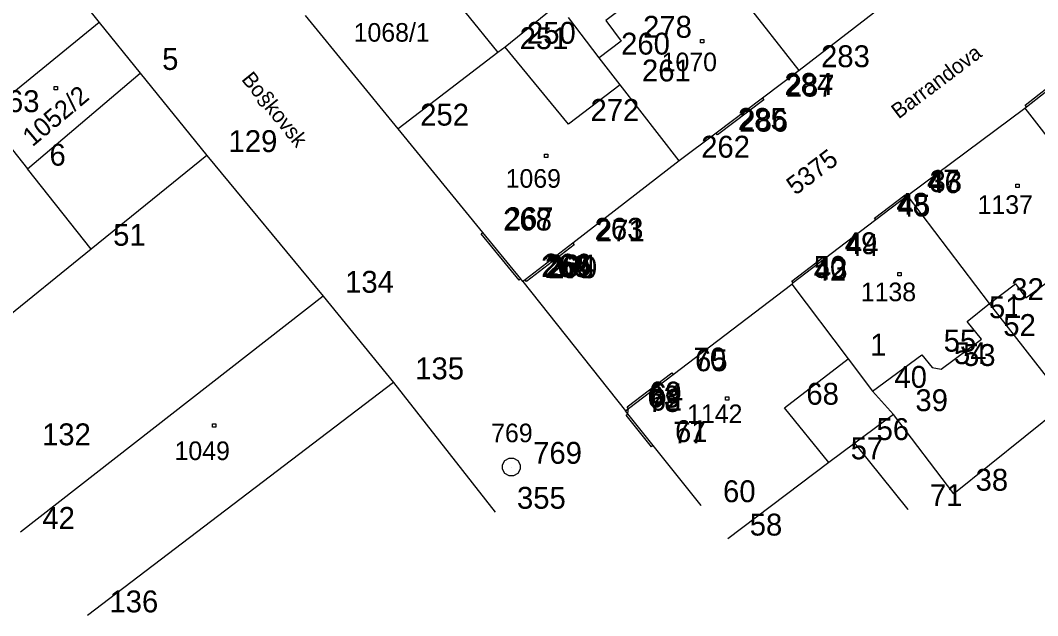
# Model space of a CAD drawing. Extents: x -822293 to -820259, y -1071573 to -1068794.
# Drawn here: x -821671 to -821578, y -1070477.3 to -1070422.9 of the extents above; entities that cross this region are included whole.
import ezdxf

# ---------------------------------------------------------------- set-up
doc = ezdxf.new("R2010")
doc.units = 0
for name, color, linetype in [('Vrstva 11', 7, 'Continuous'), ('Vrstva 14', 7, 'Continuous'), ('Vrstva 15', 7, 'Continuous'), ('Vrstva 16', 7, 'Continuous'), ('Vrstva 2', 7, 'Continuous'), ('Vrstva 3', 7, 'Continuous'), ('Vrstva 5', 7, 'Continuous'), ('Vrstva 6', 7, 'Continuous'), ('Vrstva 8', 7, 'Continuous'), ('Vrstva 9', 7, 'Continuous')]:
    doc.layers.add(name, color=color, linetype=linetype)

# ---------------------------------------------------------------- blocks, each defined once
blk = doc.blocks.new('Z402')
at = {"layer": 'Vrstva 2'}
for p, q in [((-10, 10), (20, 10)), ((-10, -20), (-10, 10)), ((20, 10), (20, -20)), ((20, -20), (-10, -20))]:
    blk.add_line(p, q, dxfattribs=at)
blk = doc.blocks.new('Z101')
at = {"layer": 'Vrstva 2'}
for p, q in [((-80, 20), (-60, 60)), ((-80, -20), (-80, 20)), ((-60, 60), (-20, 80)), ((-20, 80), (20, 80)), ((0, 0), (0, 0)), ((20, 80), (60, 60)), ((60, 60), (80, 20)), ((80, 20), (80, -20)), ((-60, -60), (-80, -20)), ((-20, -80), (-60, -60)), ((20, -80), (-20, -80)), ((60, -60), (20, -80)), ((80, -20), (60, -60))]:
    blk.add_line(p, q, dxfattribs=at)

msp = doc.modelspace()

# ---------------------------------------------------------------- linework, layer by layer
at = {"layer": 'Vrstva 2'}
for p, q in [((-821673.5, -1070410.91), (-821663.83, -1070423.05)), ((-821599.84, -1070427.44), (-821607.27, -1070417.91)), ((-821588.91, -1070419.01), (-821599.84, -1070427.44)), ((-821621.88, -1070421.39), (-821626.73, -1070425.3)), ((-821636.49, -1070432.78), (-821644.98, -1070422.41)), ((-821618.12, -1070426.29), (-821620.94, -1070422.59)), ((-821663.83, -1070423.05), (-821674.27, -1070431.55)), ((-821663.83, -1070423.05), (-821660.08, -1070427.69)), ((-821626.73, -1070425.3), (-821627.4, -1070425.79)), ((-821627.4, -1070425.79), (-821636.49, -1070432.78)), ((-821616.21, -1070428.74), (-821618.12, -1070426.29)), ((-821670.38, -1070436.44), (-821660.08, -1070427.69)), ((-821660.08, -1070427.69), (-821654.01, -1070435.2)), ((-821599.84, -1070427.44), (-821603.19, -1070429.97)), ((-821579.05, -1070430.77), (-821575.63, -1070428.07)), ((-821610.8, -1070435.71), (-821616.21, -1070428.74)), ((-821603.19, -1070429.97), (-821607.44, -1070433.17)), ((-821589.92, -1070438.86), (-821579.21, -1070430.89)), ((-821579.21, -1070430.89), (-821579.05, -1070430.77)), ((-821579.21, -1070430.89), (-821571.67, -1070440.63)), ((-821674.27, -1070431.55), (-821670.38, -1070436.44)), ((-821628.76, -1070442.24), (-821636.49, -1070432.78)), ((-821607.44, -1070433.17), (-821610.8, -1070435.71)), ((-821654.01, -1070435.2), (-821664.56, -1070443.76)), ((-821654.01, -1070435.2), (-821643.35, -1070448.06)), ((-821610.8, -1070435.71), (-821620.54, -1070443.21)), ((-821590.04, -1070438.95), (-821592.83, -1070441.09)), ((-821589.92, -1070438.86), (-821590.04, -1070438.95)), ((-821582.45, -1070448.73), (-821589.92, -1070438.86)), ((-821592.83, -1070441.09), (-821597.55, -1070444.69)), ((-821625.28, -1070446.49), (-821628.76, -1070442.24)), ((-821664.56, -1070443.76), (-821677.52, -1070454.27)), ((-821620.54, -1070443.21), (-821624.9, -1070446.57)), ((-821597.55, -1070444.69), (-821600.39, -1070446.86)), ((-821625.09, -1070446.72), (-821625.28, -1070446.49)), ((-821624.9, -1070446.57), (-821625.09, -1070446.72)), ((-821625.09, -1070446.72), (-821615.72, -1070458.55)), ((-821600.39, -1070446.86), (-821600.52, -1070446.96)), ((-821611.36, -1070455.23), (-821600.52, -1070446.96)), ((-821600.52, -1070446.96), (-821595.35, -1070453.8)), ((-821643.35, -1070448.06), (-821636.94, -1070455.97)), ((-821575.37, -1070457.81), (-821582.45, -1070448.73)), ((-821595.35, -1070453.8), (-821593.13, -1070456.75)), ((-821615.43, -1070458.34), (-821611.36, -1070455.23)), ((-821636.94, -1070455.97), (-821664.9, -1070477.27)), ((-821636.94, -1070455.97), (-821627.64, -1070467.8)), ((-821593.13, -1070456.75), (-821591.21, -1070458.88)), ((-821575.37, -1070457.81), (-821585.71, -1070466.15)), ((-821615.72, -1070458.55), (-821615.43, -1070458.34)), ((-821615.5, -1070458.83), (-821615.72, -1070458.55)), ((-821613.19, -1070461.71), (-821615.5, -1070458.83)), ((-821591.21, -1070458.88), (-821594.76, -1070461.52)), ((-821585.71, -1070466.15), (-821591.21, -1070458.88)), ((-821608.8, -1070467.2), (-821613.19, -1070461.71)), ((-821594.76, -1070461.52), (-821597.13, -1070463.28)), ((-821597.13, -1070463.28), (-821606.36, -1070470.25))]:
    msp.add_line(p, q, dxfattribs=at)
at = {"layer": 'Vrstva 3'}
for p, q in [((-821614.55, -1070420.64), (-821617.53, -1070422.88)), ((-821630.41, -1070422.09), (-821627.4, -1070425.79)), ((-821617.53, -1070422.88), (-821616.11, -1070424.75)), ((-821620.92, -1070432.35), (-821626.73, -1070425.3)), ((-821616.11, -1070424.75), (-821618.12, -1070426.29)), ((-821579.17, -1070430.61), (-821575.75, -1070427.91)), ((-821616.21, -1070428.74), (-821620.92, -1070432.35)), ((-821603.19, -1070429.97), (-821603.07, -1070430.13)), ((-821603.07, -1070430.13), (-821607.31, -1070433.33)), ((-821579.05, -1070430.77), (-821579.17, -1070430.61)), ((-821607.31, -1070433.33), (-821607.44, -1070433.17)), ((-821664.56, -1070443.76), (-821670.38, -1070436.44)), ((-821592.95, -1070440.93), (-821590.16, -1070438.8)), ((-821590.16, -1070438.8), (-821590.04, -1070438.95)), ((-821592.83, -1070441.09), (-821592.95, -1070440.93)), ((-821628.91, -1070442.37), (-821628.76, -1070442.24)), ((-821625.44, -1070446.62), (-821628.91, -1070442.37)), ((-821620.42, -1070443.37), (-821624.77, -1070446.73)), ((-821620.54, -1070443.21), (-821620.42, -1070443.37)), ((-821600.51, -1070446.7), (-821597.67, -1070444.53)), ((-821597.67, -1070444.53), (-821597.55, -1070444.69)), ((-821579.11, -1070448.23), (-821575.72, -1070445.72)), ((-821625.28, -1070446.49), (-821625.44, -1070446.62)), ((-821624.77, -1070446.73), (-821624.9, -1070446.57)), ((-821600.39, -1070446.86), (-821600.51, -1070446.7)), ((-821582.45, -1070448.73), (-821580.07, -1070446.95)), ((-821580.07, -1070446.95), (-821579.11, -1070448.23)), ((-821643.35, -1070448.06), (-821671.03, -1070469.64)), ((-821584.49, -1070450.38), (-821582.45, -1070448.73)), ((-821583.18, -1070452.01), (-821584.49, -1070450.38)), ((-821586.86, -1070454.75), (-821583.18, -1070452.01)), ((-821601.18, -1070458.29), (-821595.35, -1070453.8)), ((-821593.13, -1070456.75), (-821588.63, -1070453.44)), ((-821588.63, -1070453.44), (-821587.69, -1070454.58)), ((-821615.56, -1070458.18), (-821611.49, -1070455.07)), ((-821611.49, -1070455.07), (-821611.36, -1070455.23)), ((-821587.69, -1070454.58), (-821586.86, -1070454.75)), ((-821615.65, -1070458.95), (-821615.5, -1070458.83)), ((-821613.35, -1070461.83), (-821615.65, -1070458.95)), ((-821615.43, -1070458.34), (-821615.56, -1070458.18)), ((-821615.5, -1070458.83), (-821615.43, -1070458.34)), ((-821597.13, -1070463.28), (-821601.18, -1070458.29)), ((-821613.19, -1070461.71), (-821613.35, -1070461.83)), ((-821589.88, -1070467.56), (-821594.76, -1070461.52))]:
    msp.add_line(p, q, dxfattribs=at)
at = {"layer": 'Vrstva 8'}
for p, q in [((-821663.83, -1070423.05), (-821663.83, -1070423.05)), ((-821617.53, -1070422.88), (-821617.53, -1070422.88)), ((-821626.73, -1070425.3), (-821626.73, -1070425.3)), ((-821616.11, -1070424.75), (-821616.11, -1070424.75)), ((-821627.4, -1070425.79), (-821627.4, -1070425.79)), ((-821618.12, -1070426.29), (-821618.12, -1070426.29)), ((-821660.08, -1070427.69), (-821660.08, -1070427.69)), ((-821599.84, -1070427.44), (-821599.84, -1070427.44)), ((-821616.21, -1070428.74), (-821616.21, -1070428.74)), ((-821603.19, -1070429.97), (-821603.19, -1070429.97)), ((-821603.07, -1070430.13), (-821603.07, -1070430.13)), ((-821579.21, -1070430.89), (-821579.21, -1070430.89)), ((-821579.17, -1070430.61), (-821579.17, -1070430.61)), ((-821579.05, -1070430.77), (-821579.05, -1070430.77)), ((-821636.49, -1070432.78), (-821636.49, -1070432.78)), ((-821620.92, -1070432.35), (-821620.92, -1070432.35)), ((-821607.44, -1070433.17), (-821607.44, -1070433.17)), ((-821607.31, -1070433.33), (-821607.31, -1070433.33)), ((-821654.01, -1070435.2), (-821654.01, -1070435.2)), ((-821670.38, -1070436.44), (-821670.38, -1070436.44)), ((-821610.8, -1070435.71), (-821610.8, -1070435.71)), ((-821590.16, -1070438.8), (-821590.16, -1070438.8)), ((-821590.04, -1070438.95), (-821590.04, -1070438.95)), ((-821589.92, -1070438.86), (-821589.92, -1070438.86)), ((-821592.95, -1070440.93), (-821592.95, -1070440.93)), ((-821592.83, -1070441.09), (-821592.83, -1070441.09)), ((-821628.91, -1070442.37), (-821628.91, -1070442.37)), ((-821628.76, -1070442.24), (-821628.76, -1070442.24)), ((-821664.56, -1070443.76), (-821664.56, -1070443.76)), ((-821620.54, -1070443.21), (-821620.54, -1070443.21)), ((-821620.42, -1070443.37), (-821620.42, -1070443.37)), ((-821597.67, -1070444.53), (-821597.67, -1070444.53)), ((-821597.55, -1070444.69), (-821597.55, -1070444.69)), ((-821625.44, -1070446.62), (-821625.44, -1070446.62)), ((-821625.28, -1070446.49), (-821625.28, -1070446.49)), ((-821625.09, -1070446.72), (-821625.09, -1070446.72)), ((-821624.9, -1070446.57), (-821624.9, -1070446.57)), ((-821624.77, -1070446.73), (-821624.77, -1070446.73)), ((-821600.51, -1070446.7), (-821600.51, -1070446.7)), ((-821600.39, -1070446.86), (-821600.39, -1070446.86)), ((-821600.52, -1070446.96), (-821600.52, -1070446.96)), ((-821580.07, -1070446.95), (-821580.07, -1070446.95)), ((-821643.35, -1070448.06), (-821643.35, -1070448.06)), ((-821579.11, -1070448.23), (-821579.11, -1070448.23)), ((-821582.45, -1070448.73), (-821582.45, -1070448.73)), ((-821584.49, -1070450.38), (-821584.49, -1070450.38)), ((-821583.18, -1070452.01), (-821583.18, -1070452.01)), ((-821595.35, -1070453.8), (-821595.35, -1070453.8)), ((-821588.63, -1070453.44), (-821588.63, -1070453.44)), ((-821611.49, -1070455.07), (-821611.49, -1070455.07)), ((-821611.36, -1070455.23), (-821611.36, -1070455.23)), ((-821587.69, -1070454.58), (-821587.69, -1070454.58)), ((-821586.86, -1070454.75), (-821586.86, -1070454.75)), ((-821636.94, -1070455.97), (-821636.94, -1070455.97)), ((-821593.13, -1070456.75), (-821593.13, -1070456.75)), ((-821615.72, -1070458.55), (-821615.72, -1070458.55)), ((-821615.65, -1070458.95), (-821615.65, -1070458.95)), ((-821615.56, -1070458.18), (-821615.56, -1070458.18)), ((-821615.5, -1070458.83), (-821615.5, -1070458.83)), ((-821615.43, -1070458.34), (-821615.43, -1070458.34)), ((-821601.18, -1070458.29), (-821601.18, -1070458.29)), ((-821591.21, -1070458.88), (-821591.21, -1070458.88)), ((-821613.19, -1070461.71), (-821613.19, -1070461.71)), ((-821594.76, -1070461.52), (-821594.76, -1070461.52)), ((-821613.35, -1070461.83), (-821613.35, -1070461.83)), ((-821597.13, -1070463.28), (-821597.13, -1070463.28)), ((-821626.16, -1070463.69), (-821626.16, -1070463.69)), ((-821585.71, -1070466.15), (-821585.71, -1070466.15)), ((-821608.8, -1070467.2), (-821608.8, -1070467.2)), ((-821627.64, -1070467.8), (-821627.64, -1070467.8)), ((-821589.88, -1070467.56), (-821589.88, -1070467.56)), ((-821671.03, -1070469.64), (-821671.03, -1070469.64)), ((-821606.36, -1070470.25), (-821606.36, -1070470.25)), ((-821664.9, -1070477.27), (-821664.9, -1070477.27))]:
    msp.add_line(p, q, dxfattribs=at)

# ---------------------------------------------------------------- block references
at = {"layer": 'Vrstva 11', "xscale": 0.01, "yscale": 0.01}
for p in [(-821608.75, -1070424.71), (-821667.85, -1070429), (-821623.01, -1070435.18), (-821579.93, -1070437.93), (-821590.71, -1070446.01), (-821606.48, -1070457.36), (-821653.38, -1070459.84)]:
    msp.add_blockref('Z402', p, dxfattribs=at)
at = {"layer": 'Vrstva 14', "xscale": 0.01, "yscale": 0.01}
msp.add_blockref('Z101', (-821626.16, -1070463.69), dxfattribs=at)

# ---------------------------------------------------------------- texts
at = {"layer": 'Vrstva 15'}
for s, rotation, p in [('Barrandova', 37, (-821590.749, -1070431.924)), ('Bo§kovsk\xa0', 309, (-821650.894, -1070428.273))]:
    msp.add_text(s, height=1.4, rotation=rotation, dxfattribs=at).set_placement(p)
at = {"layer": 'Vrstva 16'}
msp.add_text('769', height=1.7, dxfattribs=at).set_placement((-821628, -1070461.42))
at = {"layer": 'Vrstva 5'}
msp.add_text('5375', height=1.7, rotation=37, dxfattribs=at).set_placement((-821600.184, -1070438.904))
at = {"layer": 'Vrstva 6'}
for s, p in [('1068/1', (-821640.573, -1070424.81)), ('1070', (-821612.413, -1070427.51)), ('1069', (-821626.676, -1070438.16)), ('1137', (-821583.526, -1070440.55)), ('1138', (-821594.206, -1070448.53)), ('1142', (-821610.086, -1070459.67)), ('1049', (-821656.946, -1070463.05))]:
    msp.add_text(s, height=1.7, dxfattribs=at).set_placement(p)
msp.add_text('1052/2', height=1.699, rotation=40, dxfattribs=at).set_placement((-821669.943, -1070434.469))
at = {"layer": 'Vrstva 9'}
for s, p in [('278', (-821614.11, -1070424.45)), ('251', (-821625.4, -1070425.49)), ('250', (-821624.73, -1070425)), ('260', (-821616.12, -1070425.99)), ('5', (-821658.08, -1070427.39)), ('283', (-821597.84, -1070427.14)), ('261', (-821614.21, -1070428.44)), ('284', (-821601.19, -1070429.67)), ('287', (-821601.07, -1070429.83)), ('63', (-821672.27, -1070431.25)), ('272', (-821618.92, -1070432.05)), ('252', (-821634.49, -1070432.48)), ('285', (-821605.44, -1070432.87)), ('286', (-821605.31, -1070433.03)), ('129', (-821652.01, -1070434.9)), ('262', (-821608.8, -1070435.41)), ('6', (-821668.38, -1070436.14)), ('47', (-821588.16, -1070438.5)), ('46', (-821588.04, -1070438.65)), ('33', (-821587.92, -1070438.56)), ('48', (-821590.95, -1070440.63)), ('45', (-821590.83, -1070440.79)), ('268', (-821626.91, -1070442.07)), ('267', (-821626.76, -1070441.94)), ('263', (-821618.54, -1070442.91)), ('271', (-821618.42, -1070443.07)), ('51', (-821662.56, -1070443.46)), ('49', (-821595.67, -1070444.23)), ('44', (-821595.55, -1070444.39)), ('269', (-821623.44, -1070446.32)), ('266', (-821623.28, -1070446.19)), ('265', (-821623.09, -1070446.42)), ('264', (-821622.9, -1070446.27)), ('270', (-821622.77, -1070446.43)), ('42', (-821598.52, -1070446.66)), ('50', (-821598.51, -1070446.4)), ('43', (-821598.39, -1070446.56)), ('134', (-821641.35, -1070447.76)), ('32', (-821580.45, -1070448.43)), ('51', (-821582.49, -1070450.08)), ('52', (-821581.18, -1070451.71)), ('1', (-821593.35, -1070453.5)), ('55', (-821586.63, -1070453.14)), ('54', (-821585.69, -1070454.28)), ('53', (-821584.86, -1070454.45)), ('70', (-821609.49, -1070454.77)), ('65', (-821609.36, -1070454.93)), ('135', (-821634.94, -1070455.67)), ('40', (-821591.13, -1070456.45)), ('69', (-821613.56, -1070457.88)), ('64', (-821613.43, -1070458.04)), ('68', (-821599.18, -1070457.99)), ('63', (-821613.72, -1070458.25)), ('78', (-821613.65, -1070458.65)), ('62', (-821613.5, -1070458.53)), ('39', (-821589.21, -1070458.58)), ('132', (-821669.06, -1070461.7)), ('77', (-821611.35, -1070461.53)), ('61', (-821611.19, -1070461.41)), ('56', (-821592.76, -1070461.22)), ('769', (-821624.16, -1070463.39)), ('57', (-821595.13, -1070462.98)), ('38', (-821583.71, -1070465.85)), ('60', (-821606.8, -1070466.9)), ('71', (-821587.88, -1070467.26)), ('355', (-821625.64, -1070467.5)), ('42', (-821669.03, -1070469.34)), ('58', (-821604.36, -1070469.95)), ('136', (-821662.9, -1070476.97))]:
    msp.add_text(s, height=2, dxfattribs=at).set_placement(p)

doc.saveas('drawing.dxf')
